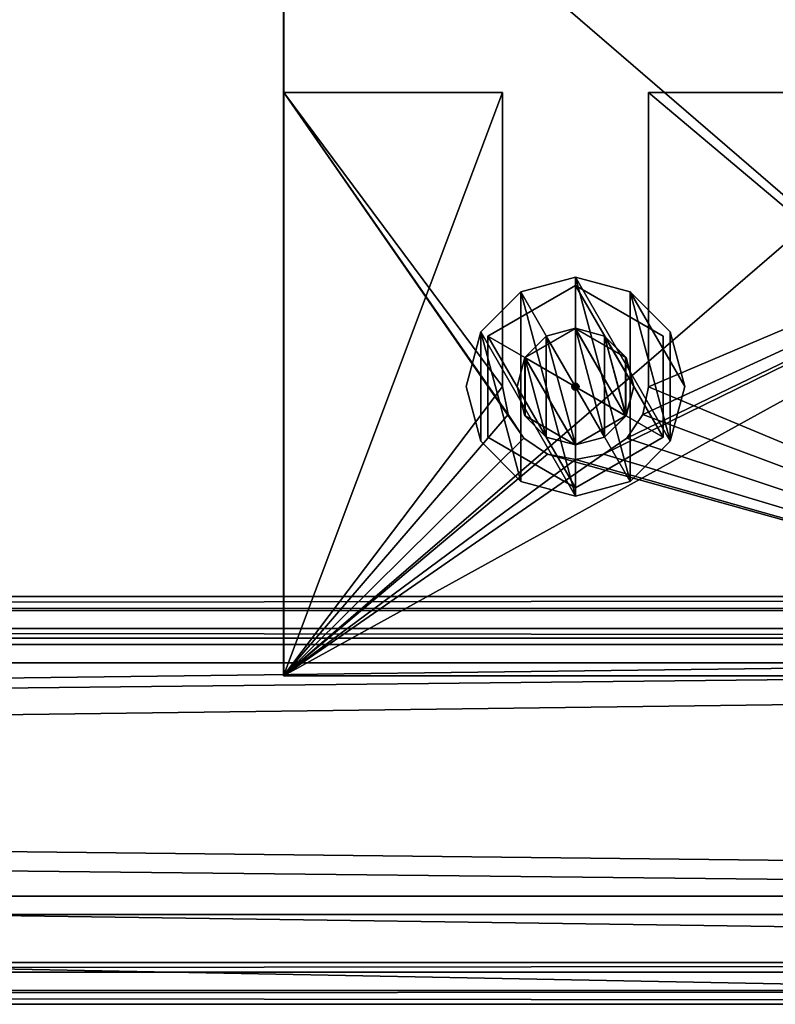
# Model space of a CAD drawing. Header units: millimetres. Extents: x 60485 to 71303, y 100 to 16900.
# Tile 305 of 656: x 70749 to 70852, y 100 to 235. Entities that reach past the tile are written whole.
import ezdxf

# ---------------------------------------------------------------- set-up
doc = ezdxf.new("R2010")
doc.units = ezdxf.units.MM
for name, color, linetype in [('1', 7, 'Continuous'), ('13', 7, 'Continuous'), ('21', 7, 'Continuous'), ('251', 7, 'Continuous'), ('9', 7, 'Continuous')]:
    doc.layers.add(name, color=color, linetype=linetype)

msp = doc.modelspace()

# ---------------------------------------------------------------- meshes
at = {"layer": '1', "color": 7}
mesh = msp.add_polyface(dxfattribs=at)
corners = [(70999.99, 100, 2950), (70999.99, 100, 0), (60499.99, 100, 0), (60499.99, 100, 2950), (70999.99, 300, 0), (60499.99, 300, 0), (70999.99, 300, 2950), (60499.99, 300, 2950)]
mesh.append_faces([[corners[k] for k in face] for face in [(0, 2, 3, 3), (1, 5, 2, 2), (4, 7, 5, 5), (6, 3, 7, 7), (1, 6, 4, 4), (3, 5, 7, 7)]], dxfattribs={"vtx0": -1, "color": 7})
mesh.append_faces([[corners[k] for k in face] for face in [(0, 1, 2, 2), (1, 4, 5, 5), (4, 6, 7, 7), (6, 0, 3, 3), (1, 0, 6, 6), (3, 2, 5, 5)]], dxfattribs={"vtx2": -1, "vtx3": -1, "color": 7})
at = {"layer": '13', "color": 20}
mesh = msp.add_polyface(dxfattribs=at)
corners = [(70825.01, 192.7, 3004.05), (70821.01, 191.63, 3004.05), (70821.01, 191.63, 2959.05), (70825.01, 192.7, 2959.05), (70818.08, 188.7, 3004.05), (70818.08, 188.7, 2959.05), (70817.01, 184.7, 3004.05), (70817.01, 184.7, 2959.05), (70818.08, 180.7, 3004.05), (70818.08, 180.7, 2959.05), (70821.01, 177.77, 3004.05), (70821.01, 177.77, 2959.05), (70825.01, 176.7, 3004.05), (70825.01, 176.7, 2959.05), (70829.01, 177.77, 3004.05), (70829.01, 177.77, 2959.05), (70831.94, 180.7, 3004.05), (70831.93, 180.7, 2959.05), (70833.01, 184.7, 3004.05), (70833.01, 184.7, 2959.05), (70831.94, 188.7, 3004.05), (70831.93, 188.7, 2959.05), (70829.01, 191.63, 3004.05), (70829.01, 191.63, 2959.05), (70825.01, 192.67, 2959.05), (70818.11, 188.68, 2959.05), (70818.09, 188.68, 2844.05), (70824.99, 192.67, 2844.05), (70818.11, 180.71, 2959.05), (70818.09, 180.71, 2844.05), (70825.01, 176.73, 2959.05), (70824.99, 176.73, 2844.05), (70831.91, 180.71, 2959.05), (70831.89, 180.71, 2844.05), (70831.91, 188.68, 2959.05), (70831.89, 188.68, 2844.05), (70825.01, 198.55, 2987.15), (70813.01, 191.63, 2987.15), (70813.01, 191.63, 2973.05), (70825.01, 198.55, 2973.05), (70813.01, 177.77, 2987.15), (70813.01, 177.77, 2973.05), (70825.01, 170.84, 2987.15), (70825.01, 170.84, 2973.05), (70837.01, 177.77, 2987.15), (70837.01, 177.77, 2973.05), (70837.01, 191.63, 2987.15), (70837.01, 191.63, 2973.05), (70825.01, 185.2, 2960.05), (70824.76, 185.13, 2960.05), (70824.76, 185.13, 2959.05), (70825.01, 185.2, 2959.05), (70824.57, 184.95, 2960.05), (70824.57, 184.95, 2959.05), (70824.51, 184.7, 2960.05), (70824.51, 184.7, 2959.05), (70824.57, 184.45, 2960.05), (70824.57, 184.45, 2959.05), (70824.76, 184.26, 2960.05), (70824.76, 184.26, 2959.05), (70825.01, 184.2, 2960.05), (70825.01, 184.2, 2959.05), (70825.26, 184.26, 2960.05), (70825.26, 184.26, 2959.05), (70825.44, 184.45, 2960.05), (70825.44, 184.45, 2959.05), (70825.51, 184.7, 2960.05), (70825.51, 184.7, 2959.05), (70825.44, 184.95, 2960.05), (70825.44, 184.95, 2959.05), (70825.26, 185.13, 2960.05), (70825.26, 185.13, 2959.05), (70825.01, 199.7, 2973.05), (70817.51, 197.69, 2973.05), (70817.51, 197.69, 2970.05), (70825.01, 199.7, 2970.05), (70812.02, 192.2, 2973.05), (70812.02, 192.2, 2970.05), (70810.01, 184.7, 2973.05), (70810.01, 184.7, 2970.05), (70812.02, 177.2, 2973.05), (70812.02, 177.2, 2970.05), (70817.51, 171.71, 2973.05), (70817.51, 171.71, 2970.05), (70825.01, 169.7, 2973.05), (70825.01, 169.7, 2970.05), (70832.51, 171.71, 2973.05), (70832.51, 171.71, 2970.05), (70838, 177.2, 2973.05), (70838, 177.2, 2970.05), (70840.01, 184.7, 2973.05), (70840.01, 184.7, 2970.05), (70838, 192.2, 2973.05), (70838, 192.2, 2970.05), (70832.51, 197.69, 2973.05), (70832.51, 197.69, 2970.05)]
mesh.append_faces([[corners[k] for k in face] for face in [(0, 2, 3, 3), (1, 5, 2, 2), (4, 7, 5, 5), (6, 9, 7, 7), (8, 11, 9, 9), (10, 13, 11, 11), (12, 15, 13, 13), (14, 17, 15, 15), (16, 19, 17, 17), (18, 21, 19, 19), (20, 23, 21, 21), (22, 3, 23, 23), (4, 8, 6, 6), (18, 22, 20, 20), (23, 19, 21, 21), (9, 5, 7, 7), (24, 26, 27, 27), (25, 29, 26, 26), (28, 31, 29, 29), (30, 33, 31, 31), (32, 35, 33, 33), (34, 27, 35, 35), (25, 30, 28, 28), (32, 24, 34, 34), (27, 33, 35, 35), (31, 26, 29, 29), (36, 38, 39, 39), (37, 41, 38, 38), (40, 43, 41, 41), (42, 45, 43, 43), (44, 47, 45, 45), (46, 39, 47, 47), (37, 42, 40, 40), (44, 36, 46, 46), (39, 45, 47, 47), (43, 38, 41, 41), (48, 50, 51, 51), (49, 53, 50, 50), (52, 55, 53, 53), (54, 57, 55, 55), (56, 59, 57, 57), (58, 61, 59, 59), (60, 63, 61, 61), (62, 65, 63, 63), (64, 67, 65, 65), (66, 69, 67, 67), (68, 71, 69, 69), (70, 51, 71, 71), (54, 58, 56, 56), (64, 68, 66, 66), (69, 65, 67, 67), (57, 53, 55, 55), (72, 74, 75, 75), (73, 77, 74, 74), (76, 79, 77, 77), (78, 81, 79, 79), (80, 83, 81, 81), (82, 85, 83, 83), (84, 87, 85, 85), (86, 89, 87, 87), (88, 91, 89, 89), (90, 93, 91, 91), (92, 95, 93, 93), (94, 75, 95, 95), (76, 80, 78, 78), (88, 92, 90, 90), (95, 91, 93, 93), (81, 77, 79, 79)]], dxfattribs={"vtx0": -1, "color": 20})
mesh.append_faces([[corners[k] for k in face] for face in [(8, 4, 10, 10), (10, 1, 12, 12), (12, 0, 14, 14), (14, 22, 16, 16), (16, 22, 18, 18), (19, 23, 17, 17), (17, 3, 15, 15), (15, 2, 13, 13), (13, 5, 11, 11), (11, 5, 9, 9), (30, 24, 32, 32), (33, 26, 31, 31), (42, 36, 44, 44), (45, 38, 43, 43), (58, 49, 60, 60), (60, 48, 62, 62), (62, 70, 64, 64), (65, 51, 63, 63), (63, 50, 61, 61), (61, 53, 59, 59), (59, 53, 57, 57), (80, 76, 82, 82), (82, 73, 84, 84), (84, 72, 86, 86), (86, 72, 88, 88), (91, 95, 89, 89), (89, 95, 87, 87), (87, 74, 85, 85), (85, 77, 83, 83), (83, 77, 81, 81)]], dxfattribs={"vtx0": -1, "vtx1": -1, "color": 20})
mesh.append_faces([[corners[k] for k in face] for face in [(10, 4, 1, 1), (12, 1, 0, 0), (14, 0, 22, 22), (17, 23, 3, 3), (15, 3, 2, 2), (13, 2, 5, 5), (30, 25, 24, 24), (33, 27, 26, 26), (42, 37, 36, 36), (45, 39, 38, 38), (58, 54, 52, 52), (58, 52, 49, 49), (60, 49, 48, 48), (62, 48, 70, 70), (64, 70, 68, 68), (65, 69, 71, 71), (65, 71, 51, 51), (63, 51, 50, 50), (61, 50, 53, 53), (82, 76, 73, 73), (84, 73, 72, 72), (88, 72, 94, 94), (88, 94, 92, 92), (87, 95, 75, 75), (87, 75, 74, 74), (85, 74, 77, 77)]], dxfattribs={"vtx0": -1, "vtx2": -1, "vtx3": -1, "color": 20})
mesh.append_faces([[corners[k] for k in face] for face in [(0, 1, 2, 2), (1, 4, 5, 5), (4, 6, 7, 7), (6, 8, 9, 9), (8, 10, 11, 11), (10, 12, 13, 13), (12, 14, 15, 15), (14, 16, 17, 17), (16, 18, 19, 19), (18, 20, 21, 21), (20, 22, 23, 23), (22, 0, 3, 3), (24, 25, 26, 26), (25, 28, 29, 29), (28, 30, 31, 31), (30, 32, 33, 33), (32, 34, 35, 35), (34, 24, 27, 27), (36, 37, 38, 38), (37, 40, 41, 41), (40, 42, 43, 43), (42, 44, 45, 45), (44, 46, 47, 47), (46, 36, 39, 39), (48, 49, 50, 50), (49, 52, 53, 53), (52, 54, 55, 55), (54, 56, 57, 57), (56, 58, 59, 59), (58, 60, 61, 61), (60, 62, 63, 63), (62, 64, 65, 65), (64, 66, 67, 67), (66, 68, 69, 69), (68, 70, 71, 71), (70, 48, 51, 51), (72, 73, 74, 74), (73, 76, 77, 77), (76, 78, 79, 79), (78, 80, 81, 81), (80, 82, 83, 83), (82, 84, 85, 85), (84, 86, 87, 87), (86, 88, 89, 89), (88, 90, 91, 91), (90, 92, 93, 93), (92, 94, 95, 95), (94, 72, 75, 75)]], dxfattribs={"vtx2": -1, "vtx3": -1, "color": 20})
at = {"layer": '21', "color": 6}
mesh = msp.add_polyface(dxfattribs=at)
corners = [(70930, 145.04, 2970.04), (70930, 145.04, 2960.04), (70785, 145.04, 2960.05), (70785.01, 145.04, 2970.05), (70785.01, 270.04, 2970.05), (70930, 270.04, 2970.04), (70785, 270.04, 2960.05), (70930, 270.04, 2960.04)]
mesh.append_faces([[corners[k] for k in face] for face in [(0, 2, 3, 3), (4, 0, 3, 3), (6, 3, 2, 2), (7, 2, 1, 1), (5, 1, 0, 0), (7, 4, 6, 6)]], dxfattribs={"vtx0": -1, "color": 6})
mesh.append_faces([[corners[k] for k in face] for face in [(0, 1, 2, 2), (4, 5, 0, 0), (6, 4, 3, 3), (7, 6, 2, 2), (5, 7, 1, 1), (7, 5, 4, 4)]], dxfattribs={"vtx2": -1, "vtx3": -1, "color": 6})
at = {"layer": '251', "color": 30}
mesh = msp.add_polyface(dxfattribs=at)
corners = [(70785.01, 225.04, 2960), (70785, 145.04, 2960), (70785, 145.04, 2958), (70785.01, 225.04, 2958), (70815.02, 225.03, 2960), (70815.02, 225.03, 2958), (70815.01, 184.7, 2960), (70815.01, 184.7, 2958), (70815.77, 180.87, 2960), (70815.77, 180.87, 2958), (70817.94, 177.63, 2960), (70817.94, 177.63, 2958), (70821.18, 175.46, 2960), (70821.18, 175.46, 2958), (70825.01, 174.7, 2960), (70825.01, 174.7, 2958), (70828.83, 175.46, 2960), (70828.83, 175.46, 2958), (70832.07, 177.62, 2960), (70832.07, 177.62, 2958), (70834.24, 180.87, 2960), (70834.24, 180.87, 2958), (70835, 184.69, 2960), (70835, 184.69, 2958), (70835.02, 225.04, 2960), (70835.02, 225.04, 2958), (70930, 225.04, 2958), (70930, 225.04, 2960), (70930, 145.04, 2958), (70930, 145.04, 2960)]
mesh.append_faces([[corners[k] for k in face] for face in [(0, 2, 3, 3), (4, 3, 5, 5), (6, 5, 7, 7), (8, 7, 9, 9), (10, 9, 11, 11), (12, 11, 13, 13), (14, 13, 15, 15), (16, 15, 17, 17), (18, 17, 19, 19), (20, 19, 21, 21), (22, 21, 23, 23), (24, 23, 25, 25), (26, 24, 25, 25), (23, 26, 25, 25), (3, 7, 5, 5), (29, 2, 1, 1), (29, 24, 27, 27), (4, 1, 0, 0), (29, 26, 28, 28)]], dxfattribs={"vtx0": -1, "color": 30})
mesh.append_faces([[corners[k] for k in face] for face in [(17, 26, 19, 19), (19, 26, 21, 21), (21, 26, 23, 23), (2, 11, 3, 3), (11, 2, 13, 13), (13, 28, 15, 15), (24, 29, 22, 22), (22, 29, 20, 20), (20, 29, 18, 18), (18, 29, 16, 16), (16, 29, 14, 14), (1, 14, 29, 29)]], dxfattribs={"vtx0": -1, "vtx1": -1, "color": 30})
mesh.append_faces([[corners[k] for k in face] for face in [(28, 17, 15, 15), (17, 28, 26, 26), (13, 2, 28, 28), (3, 11, 9, 9), (3, 9, 7, 7), (1, 4, 6, 6), (1, 6, 8, 8), (1, 8, 10, 10), (1, 10, 12, 12), (1, 12, 14, 14)]], dxfattribs={"vtx0": -1, "vtx2": -1, "vtx3": -1, "color": 30})
mesh.append_faces([[corners[k] for k in face] for face in [(0, 1, 2, 2), (4, 0, 3, 3), (6, 4, 5, 5), (8, 6, 7, 7), (10, 8, 9, 9), (12, 10, 11, 11), (14, 12, 13, 13), (16, 14, 15, 15), (18, 16, 17, 17), (20, 18, 19, 19), (22, 20, 21, 21), (24, 22, 23, 23), (26, 27, 24, 24), (29, 28, 2, 2), (29, 27, 26, 26)]], dxfattribs={"vtx2": -1, "vtx3": -1, "color": 30})
mesh = msp.add_polyface(dxfattribs=at)
corners = [(70785.01, 225.04, 2958), (70785, 145.04, 2958), (70785, 145.04, 2955), (70785.01, 225.04, 2955), (70815.02, 225.03, 2958), (70815.02, 225.03, 2955), (70815.01, 184.7, 2958), (70815.01, 184.7, 2955), (70815.77, 180.87, 2958), (70815.77, 180.87, 2955), (70817.94, 177.63, 2958), (70817.94, 177.63, 2955), (70821.18, 175.46, 2958), (70821.18, 175.46, 2955), (70825.01, 174.7, 2958), (70825.01, 174.7, 2955), (70828.83, 175.46, 2958), (70828.83, 175.46, 2955), (70832.07, 177.62, 2958), (70832.07, 177.62, 2955), (70834.24, 180.87, 2958), (70834.24, 180.87, 2955), (70835, 184.69, 2958), (70835, 184.69, 2955), (70835.02, 225.04, 2958), (70835.02, 225.04, 2955), (70930, 225.04, 2955), (70930, 225.04, 2958), (70930, 145.04, 2955), (70930, 145.04, 2958)]
mesh.append_faces([[corners[k] for k in face] for face in [(0, 2, 3, 3), (4, 3, 5, 5), (6, 5, 7, 7), (8, 7, 9, 9), (10, 9, 11, 11), (12, 11, 13, 13), (14, 13, 15, 15), (16, 15, 17, 17), (18, 17, 19, 19), (20, 19, 21, 21), (22, 21, 23, 23), (24, 23, 25, 25), (26, 24, 25, 25), (23, 26, 25, 25), (3, 7, 5, 5), (29, 2, 1, 1), (29, 24, 27, 27), (4, 1, 0, 0), (29, 26, 28, 28)]], dxfattribs={"vtx0": -1, "color": 30})
mesh.append_faces([[corners[k] for k in face] for face in [(17, 26, 19, 19), (19, 26, 21, 21), (21, 26, 23, 23), (2, 11, 3, 3), (11, 2, 13, 13), (13, 28, 15, 15), (24, 29, 22, 22), (22, 29, 20, 20), (20, 29, 18, 18), (18, 29, 16, 16), (16, 29, 14, 14), (1, 14, 29, 29)]], dxfattribs={"vtx0": -1, "vtx1": -1, "color": 30})
mesh.append_faces([[corners[k] for k in face] for face in [(28, 17, 15, 15), (17, 28, 26, 26), (13, 2, 28, 28), (3, 11, 9, 9), (3, 9, 7, 7), (1, 4, 6, 6), (1, 6, 8, 8), (1, 8, 10, 10), (1, 10, 12, 12), (1, 12, 14, 14)]], dxfattribs={"vtx0": -1, "vtx2": -1, "vtx3": -1, "color": 30})
mesh.append_faces([[corners[k] for k in face] for face in [(0, 1, 2, 2), (4, 0, 3, 3), (6, 4, 5, 5), (8, 6, 7, 7), (10, 8, 9, 9), (12, 10, 11, 11), (14, 12, 13, 13), (16, 14, 15, 15), (18, 16, 17, 17), (20, 18, 19, 19), (22, 20, 21, 21), (24, 22, 23, 23), (26, 27, 24, 24), (29, 28, 2, 2), (29, 27, 26, 26)]], dxfattribs={"vtx2": -1, "vtx3": -1, "color": 30})
mesh = msp.add_polyface(dxfattribs=at)
corners = [(70785.01, 225.04, 2960), (70785, 145.04, 2960), (70785, 145.04, 2950), (70785.01, 225.04, 2950), (70815.02, 225.03, 2960), (70815.02, 225.03, 2950), (70815.01, 184.7, 2960), (70815.01, 184.7, 2950), (70815.77, 180.87, 2960), (70815.77, 180.87, 2950), (70817.94, 177.63, 2960), (70817.94, 177.63, 2950), (70821.18, 175.46, 2960), (70821.18, 175.46, 2950), (70825.01, 174.7, 2960), (70825.01, 174.7, 2950), (70828.83, 175.46, 2960), (70828.83, 175.46, 2950), (70832.07, 177.62, 2960), (70832.07, 177.62, 2950), (70834.24, 180.87, 2960), (70834.24, 180.87, 2950), (70835, 184.69, 2960), (70835, 184.69, 2950), (70835.02, 225.04, 2960), (70835.02, 225.04, 2950), (70930, 225.04, 2950), (70930, 225.04, 2960), (70930, 145.04, 2950), (70930, 145.04, 2960)]
mesh.append_faces([[corners[k] for k in face] for face in [(0, 2, 3, 3), (4, 3, 5, 5), (6, 5, 7, 7), (8, 7, 9, 9), (10, 9, 11, 11), (12, 11, 13, 13), (14, 13, 15, 15), (16, 15, 17, 17), (18, 17, 19, 19), (20, 19, 21, 21), (22, 21, 23, 23), (24, 23, 25, 25), (26, 24, 25, 25), (23, 26, 25, 25), (3, 7, 5, 5), (29, 2, 1, 1), (29, 24, 27, 27), (4, 1, 0, 0), (29, 26, 28, 28)]], dxfattribs={"vtx0": -1, "color": 30})
mesh.append_faces([[corners[k] for k in face] for face in [(17, 26, 19, 19), (19, 26, 21, 21), (21, 26, 23, 23), (2, 11, 3, 3), (11, 2, 13, 13), (13, 28, 15, 15), (24, 29, 22, 22), (22, 29, 20, 20), (20, 29, 18, 18), (18, 29, 16, 16), (16, 29, 14, 14), (1, 14, 29, 29)]], dxfattribs={"vtx0": -1, "vtx1": -1, "color": 30})
mesh.append_faces([[corners[k] for k in face] for face in [(28, 17, 15, 15), (17, 28, 26, 26), (13, 2, 28, 28), (3, 11, 9, 9), (3, 9, 7, 7), (1, 4, 6, 6), (1, 6, 8, 8), (1, 8, 10, 10), (1, 10, 12, 12), (1, 12, 14, 14)]], dxfattribs={"vtx0": -1, "vtx2": -1, "vtx3": -1, "color": 30})
mesh.append_faces([[corners[k] for k in face] for face in [(0, 1, 2, 2), (4, 0, 3, 3), (6, 4, 5, 5), (8, 6, 7, 7), (10, 8, 9, 9), (12, 10, 11, 11), (14, 12, 13, 13), (16, 14, 15, 15), (18, 16, 17, 17), (20, 18, 19, 19), (22, 20, 21, 21), (24, 22, 23, 23), (26, 27, 24, 24), (29, 28, 2, 2), (29, 27, 26, 26)]], dxfattribs={"vtx2": -1, "vtx3": -1, "color": 30})
mesh = msp.add_polyface(dxfattribs=at)
corners = [(70785.01, 225.04, 2955), (70785, 145.04, 2955), (70785, 145.04, 2950), (70785.01, 225.04, 2950), (70815.02, 225.03, 2955), (70815.02, 225.03, 2950), (70815.01, 184.7, 2955), (70815.01, 184.7, 2950), (70815.77, 180.87, 2955), (70815.77, 180.87, 2950), (70817.94, 177.63, 2955), (70817.94, 177.63, 2950), (70821.18, 175.46, 2955), (70821.18, 175.46, 2950), (70825.01, 174.7, 2955), (70825.01, 174.7, 2950), (70828.83, 175.46, 2955), (70828.83, 175.46, 2950), (70832.07, 177.62, 2955), (70832.07, 177.62, 2950), (70834.24, 180.87, 2955), (70834.24, 180.87, 2950), (70835, 184.69, 2955), (70835, 184.69, 2950), (70835.02, 225.04, 2955), (70835.02, 225.04, 2950), (70930, 225.04, 2950), (70930, 225.04, 2955), (70930, 145.04, 2950), (70930, 145.04, 2955)]
mesh.append_faces([[corners[k] for k in face] for face in [(0, 2, 3, 3), (4, 3, 5, 5), (6, 5, 7, 7), (8, 7, 9, 9), (10, 9, 11, 11), (12, 11, 13, 13), (14, 13, 15, 15), (16, 15, 17, 17), (18, 17, 19, 19), (20, 19, 21, 21), (22, 21, 23, 23), (24, 23, 25, 25), (26, 24, 25, 25), (26, 2, 28, 28), (23, 26, 25, 25), (3, 7, 5, 5), (29, 2, 1, 1), (29, 24, 27, 27), (4, 1, 0, 0), (29, 26, 28, 28)]], dxfattribs={"vtx0": -1, "color": 30})
mesh.append_faces([[corners[k] for k in face] for face in [(17, 26, 19, 19), (19, 26, 21, 21), (21, 26, 23, 23), (2, 11, 3, 3), (11, 2, 13, 13), (13, 2, 15, 15), (24, 29, 22, 22), (22, 29, 20, 20), (20, 29, 18, 18), (18, 29, 16, 16), (16, 29, 14, 14)]], dxfattribs={"vtx0": -1, "vtx1": -1, "color": 30})
mesh.append_faces([[corners[k] for k in face] for face in [(2, 26, 17, 17)]], dxfattribs={"vtx0": -1, "vtx1": -1, "vtx2": -1, "vtx3": -1, "color": 30})
mesh.append_faces([[corners[k] for k in face] for face in [(2, 17, 15, 15), (3, 11, 9, 9), (3, 9, 7, 7), (14, 29, 1, 1), (1, 4, 6, 6), (1, 6, 8, 8), (1, 8, 10, 10), (1, 10, 12, 12), (1, 12, 14, 14)]], dxfattribs={"vtx0": -1, "vtx2": -1, "vtx3": -1, "color": 30})
mesh.append_faces([[corners[k] for k in face] for face in [(0, 1, 2, 2), (4, 0, 3, 3), (6, 4, 5, 5), (8, 6, 7, 7), (10, 8, 9, 9), (12, 10, 11, 11), (14, 12, 13, 13), (16, 14, 15, 15), (18, 16, 17, 17), (20, 18, 19, 19), (22, 20, 21, 21), (24, 22, 23, 23), (26, 27, 24, 24), (29, 28, 2, 2), (29, 27, 26, 26)]], dxfattribs={"vtx2": -1, "vtx3": -1, "color": 30})
at = {"layer": '9', "color": 243}
mesh = msp.add_polyface(dxfattribs=at)
corners = [(71300, 104.39, 3007.72), (71300, 149.33, 3021.46), (68100, 149.33, 3021.46), (68100, 104.39, 3007.72), (71300, 114.82, 3134.3), (68100, 114.82, 3134.3), (71300, 150.2, 3145.13), (68100, 150.2, 3145.13), (71300, 154, 3132.7), (68100, 154, 3132.7), (71300, 155.91, 3133.28), (68100, 155.91, 3133.28), (71300, 151.52, 3147.62), (68100, 151.52, 3147.62), (71300, 112.32, 3135.63), (68100, 112.32, 3135.63), (71300, 146.83, 3022.79), (68100, 146.83, 3022.79), (71300, 105.71, 3010.21), (68100, 105.71, 3010.21), (71300, 101.91, 3022.65), (68100, 101.91, 3022.65), (71300, 100, 3022.06), (68100, 100, 3022.06)]
mesh.append_faces([[corners[k] for k in face] for face in [(0, 2, 3, 3), (1, 5, 2, 2), (4, 7, 5, 5), (6, 9, 7, 7), (8, 11, 9, 9), (10, 13, 11, 11), (12, 15, 13, 13), (14, 17, 15, 15), (16, 19, 17, 17), (18, 21, 19, 19), (20, 23, 21, 21), (22, 3, 23, 23), (18, 22, 20, 20), (6, 10, 8, 8), (11, 7, 9, 9)]], dxfattribs={"vtx0": -1, "color": 243})
mesh.append_faces([[corners[k] for k in face] for face in [(1, 16, 4, 4), (16, 0, 18, 18), (22, 18, 0, 0), (12, 6, 14, 14), (14, 4, 16, 16), (3, 19, 23, 23), (19, 2, 17, 17), (17, 2, 15, 15), (13, 7, 11, 11)]], dxfattribs={"vtx0": -1, "vtx1": -1, "color": 243})
mesh.append_faces([[corners[k] for k in face] for face in [(16, 1, 0, 0), (6, 12, 10, 10), (14, 6, 4, 4), (19, 3, 2, 2), (15, 2, 5, 5), (5, 13, 15, 15), (13, 5, 7, 7)]], dxfattribs={"vtx0": -1, "vtx2": -1, "vtx3": -1, "color": 243})
mesh.append_faces([[corners[k] for k in face] for face in [(21, 23, 19, 19)]], dxfattribs={"vtx1": -1, "color": 243})
mesh.append_faces([[corners[k] for k in face] for face in [(0, 1, 2, 2), (1, 4, 5, 5), (4, 6, 7, 7), (6, 8, 9, 9), (8, 10, 11, 11), (10, 12, 13, 13), (12, 14, 15, 15), (14, 16, 17, 17), (16, 18, 19, 19), (18, 20, 21, 21), (20, 22, 23, 23), (22, 0, 3, 3)]], dxfattribs={"vtx2": -1, "vtx3": -1, "color": 243})

doc.saveas('drawing.dxf')
